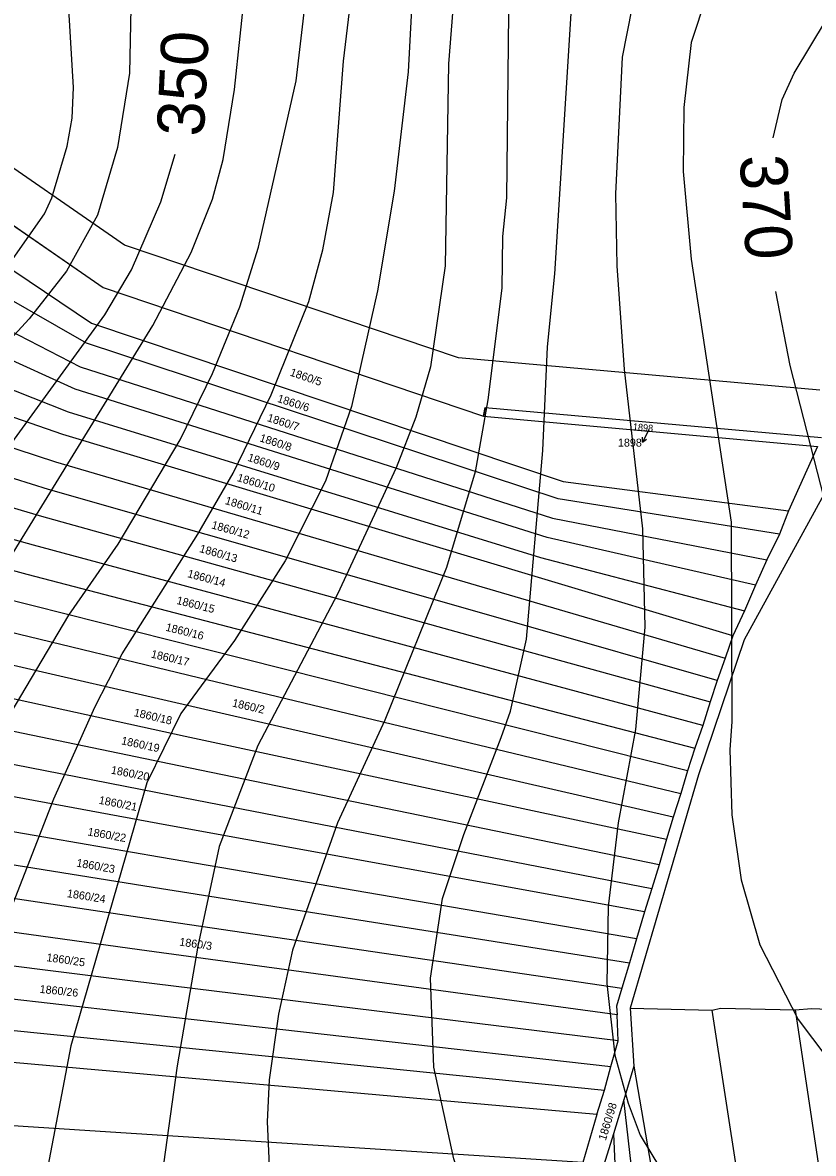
# Model space of a CAD drawing. Extents: x -555860 to -552701, y -1187050 to -1182291.
# Drawn here: x -554071.5 to -553903.7, y -1182986.4 to -1182746.3 of the extents above; entities that cross this region are included whole.
import ezdxf

# ---------------------------------------------------------------- set-up
doc = ezdxf.new("R2010")
doc.units = 0
for name, color, linetype in [('LEG_2b', 7, 'Continuous'), ('Level 16', 7, 'Continuous'), ('Level 28', 7, 'Continuous'), ('Level 30', 7, 'Continuous'), ('Level 40', 7, 'Continuous'), ('Level 41', 7, 'Continuous'), ('navrh_BV', 7, 'Continuous')]:
    doc.layers.add(name, color=color, linetype=linetype)

msp = doc.modelspace()

# ---------------------------------------------------------------- linework, layer by layer
at = {"layer": 'Level 16'}
for p, q in [((-553938.61, -1182832.7), (-553939.98, -1182835.37)), ((-553939.98, -1182835.37), (-553939.97, -1182834.25)), ((-553939.98, -1182835.37), (-553939.08, -1182834.71))]:
    msp.add_line(p, q, dxfattribs=at)
at = {"layer": 'Level 28'}
msp.add_lwpolyline([(-554351.46, -1182662.7), (-554304.41, -1182682.05), (-554270.07, -1182696.11), (-554260.59, -1182699.84), (-554257.43, -1182701.08), (-554254.15, -1182702.37), (-554224.4, -1182714.16), (-554194.54, -1182725.99), (-554136.89, -1182745.57), (-554133.74, -1182747.74), (-554103.65, -1182768.52), (-554085.58, -1182781.01), (-554058.14, -1182799.96), (-554054.44, -1182802.51), (-553973.7, -1182829.83), (-553973.35, -1182828.01), (-553901.96, -1182834.34)], dxfattribs=at)
at = {"layer": 'Level 30'}
for points in [[(-553902.28, -1182824.27), (-553979.04, -1182817.47), (-554049.91, -1182793.49), (-554052.46, -1182791.73), (-554079.9, -1182772.78), (-554097.97, -1182760.29), (-554128.06, -1182739.51), (-554132.36, -1182736.55), (-554191.09, -1182716.6), (-554220.72, -1182704.86), (-554250.48, -1182693.07), (-554253.77, -1182691.77), (-554256.93, -1182690.53), (-554266.34, -1182686.83), (-554300.61, -1182672.8), (-554348.3, -1182653.19)], [(-554351.46, -1182662.7), (-554304.41, -1182682.05), (-554270.07, -1182696.11), (-554260.59, -1182699.84), (-554257.43, -1182701.08), (-554254.15, -1182702.37), (-554224.4, -1182714.16), (-554194.54, -1182725.99), (-554136.89, -1182745.57), (-554133.74, -1182747.74), (-554103.65, -1182768.52), (-554085.58, -1182781.01), (-554058.14, -1182799.96), (-554054.44, -1182802.51), (-553973.7, -1182829.83), (-553973.35, -1182828.01), (-553901.96, -1182834.34)]]:
    msp.add_lwpolyline(points, dxfattribs=at)
at = {"layer": 'Level 40'}
for points in [[(-553899.56, -1182620.78), (-553909.72, -1182621.91), (-553914.8, -1182624.02), (-553919.31, -1182628.12), (-553922.84, -1182632.21), (-553933.99, -1182648.16), (-553943.3, -1182659.73), (-553957.84, -1182676.38), (-553962.35, -1182682.59), (-553966.31, -1182689.22), (-553971.81, -1182701.36), (-553976.89, -1182717.44), (-553979.43, -1182733.53), (-553981.12, -1182754.98), (-553981.83, -1182797.88), (-553984.93, -1182819.33), (-553988.04, -1182830.05), (-553992.27, -1182840.78), (-554004.69, -1182867.59), (-554021.62, -1182899.77), (-554029.81, -1182921.22), (-554034.32, -1182942.38), (-554038.7, -1182967.78), (-554042.37, -1182993.75)], [(-553912.21, -1182770.71), (-553910.28, -1182762.6), (-553907.74, -1182756.96), (-553897.58, -1182740.02), (-553891.8, -1182728.73), (-553889.96, -1182723.09), (-553887.98, -1182711.8), (-553885.02, -1182700.51), (-553882.76, -1182694.87), (-553877.54, -1182684.56)], [(-554193.22, -1183139.95), (-554194.07, -1183125.55), (-554193.93, -1183115.96), (-554192.94, -1183106.36), (-554190.54, -1183096.76), (-554175.58, -1183048.78), (-554168.67, -1183020), (-554157.38, -1182976.82), (-554152.3, -1182962.42), (-554146.37, -1182948.03), (-554135.65, -1182927.99), (-554112.08, -1182892.71), (-554099.52, -1182872.67), (-554081.03, -1182845.29), (-554054.08, -1182808.32), (-554048.44, -1182798.73), (-554042.22, -1182784.33), (-554039.19, -1182774.22)], [(-553895.61, -1182869.85), (-553908.59, -1182819.05), (-553911.62, -1182803.37)]]:
    msp.add_lwpolyline(points, dxfattribs=at)
at = {"layer": 'Level 41'}
for points in [[(-554129.01, -1182954.8), (-554122.38, -1182937.87), (-554116.03, -1182924.32), (-554111.37, -1182915.85), (-554077.79, -1182865.61), (-554043.92, -1182810.58), (-554035.73, -1182795.06), (-554031.22, -1182783.77), (-554028.96, -1182775.3), (-554026.56, -1182760.46), (-554024.16, -1182737.76), (-554022.47, -1182712.08), (-554022.33, -1182694.58), (-554020.92, -1182677.37), (-554018.66, -1182667.49), (-554016.68, -1182663.54), (-554010.47, -1182655.64), (-553985.35, -1182632.07), (-553956.43, -1182595.94), (-553951.35, -1182591.43), (-553947.68, -1182589.31), (-553941.89, -1182587.62), (-553933.99, -1182586.63), (-553889.11, -1182589.03)], [(-554056.2, -1182891.58), (-554050.41, -1182880.29), (-554034.32, -1182854.89), (-554026.84, -1182841.91), (-554018.8, -1182825.26), (-554010.76, -1182805.5), (-554007.79, -1182794.49), (-554005.54, -1182782.36), (-554003.42, -1182754.42), (-554000.76, -1182731.91), (-553998.62, -1182705.59), (-553996.08, -1182688.66), (-553993.26, -1182680.19), (-553987.9, -1182670.31), (-553982.53, -1182663.26), (-553972.37, -1182654.51), (-553955.58, -1182636.73), (-553940.34, -1182615.28), (-553935.26, -1182610.2), (-553928.91, -1182606.24), (-553917.34, -1182604.13), (-553878.95, -1182603.7)], [(-553887.42, -1182611.04), (-553907.18, -1182611.75), (-553915.65, -1182612.74), (-553920.72, -1182614.29), (-553925.24, -1182617.53), (-553930.74, -1182622.75), (-553945, -1182643.36), (-553952.05, -1182651.97), (-553973.08, -1182673.42), (-553977.88, -1182679.06), (-553982.53, -1182687.53), (-553985.5, -1182697.41), (-553987.19, -1182710.11), (-553989.73, -1182756.68), (-553992.69, -1182782.07), (-553996.22, -1182803.24), (-554001.72, -1182827.8), (-554007.23, -1182843.6), (-554015.84, -1182860.54), (-554026.56, -1182877.47), (-554037.99, -1182892.99), (-554045.19, -1182907.67), (-554061.28, -1182963.55), (-554068.76, -1183002.5)], [(-553897.58, -1182631.36), (-553905.48, -1182634.75), (-553908.87, -1182637.01), (-553917.48, -1182644.34), (-553943.02, -1182674.54), (-553952.05, -1182686.4), (-553955.86, -1182692.32), (-553961.51, -1182704.18), (-553965.6, -1182719.98), (-553968.42, -1182744.26), (-553968.84, -1182783.49), (-553969.69, -1182791.67), (-553969.83, -1182802.68), (-553972.8, -1182826.39), (-553975.48, -1182841.63), (-553981.55, -1182861.95), (-553994.67, -1182894.4), (-554004.69, -1182916.14), (-554014.28, -1182943.23), (-554017.25, -1182956.78), (-554019.22, -1182970.75), (-554019.65, -1182979.64), (-554018.94, -1182995.16)], [(-553976.61, -1182997.7), (-553979.99, -1182987.54), (-553984.23, -1182968.07), (-553984.93, -1182949.16), (-553982.39, -1182932.22), (-553977.88, -1182918.68), (-553969.97, -1182898.07), (-553968, -1182892.43), (-553964.61, -1182877.19), (-553961.08, -1182837.11), (-553960.1, -1182815.09), (-553958.54, -1182799.57), (-553954.99, -1182742.03), (-553953.89, -1182731.55), (-553948.95, -1182713.78), (-553944.29, -1182701.92), (-553939.07, -1182692.04), (-553917.2, -1182664.39), (-553908.45, -1182654.51), (-553903.65, -1182650.13)], [(-553890.53, -1182660.29), (-553904.21, -1182674.26), (-553919.74, -1182694.3), (-553925.24, -1182702.2), (-553930.89, -1182712.08), (-553938.65, -1182729.86), (-553941.19, -1182737.76), (-553944.29, -1182753.57), (-553945.7, -1182782.64), (-553945.42, -1182797.88), (-553943.87, -1182819.9), (-553939.92, -1182853.76), (-553939.49, -1182874.65), (-553941.47, -1182896.38), (-553945.14, -1182916.14), (-553947.25, -1182933.92), (-553947.54, -1182950.28), (-553945.84, -1182965.53), (-553943.02, -1182975.69), (-553940.48, -1182982.46), (-553936.11, -1182989.66)], [(-553903.08, -1182707.85), (-553910.7, -1182718.43), (-553919.31, -1182728.73), (-553926.37, -1182740.59), (-553929.61, -1182750.47), (-553931.17, -1182764.29), (-553931.31, -1182777.84), (-553929.61, -1182796.47), (-553921.15, -1182852.35), (-553921.01, -1182894.69), (-553921.43, -1182900.61), (-553921.01, -1182914.44), (-553919.03, -1182928.27), (-553915.08, -1182942.1), (-553906.9, -1182957.91), (-553897.58, -1182970.32)], [(-554214.1, -1183007.58), (-554197.45, -1182977.95), (-554179.39, -1182940.41), (-554175.44, -1182930.53), (-554165.7, -1182910.77), (-554159.78, -1182902.87), (-554144.68, -1182888.48), (-554134.23, -1182876.76), (-554125.06, -1182864.2), (-554113.49, -1182842.19), (-554103.61, -1182826.95), (-554096.84, -1182818.48), (-554082.02, -1182805.22), (-554073.55, -1182796.33), (-554066.92, -1182786.87), (-554065.37, -1182783.49), (-554062.12, -1182772.48), (-554060.99, -1182766.55), (-554060.71, -1182760.06), (-554062.41, -1182731.41)], [(-554048.57, -1182743.13), (-554048.86, -1182756.96), (-554051.4, -1182772.76), (-554055.63, -1182787.16), (-554062.26, -1182799.01), (-554070.17, -1182809.17), (-554082.16, -1182822.15), (-554090.49, -1182832.31), (-554097.68, -1182842.47), (-554103.75, -1182852.63), (-554112.92, -1182866.18), (-554144.39, -1182908.52), (-554153.99, -1182922.34), (-554166.41, -1182946.05), (-554183.91, -1182989.52)], [(-554038.13, -1182834.85), (-554031.22, -1182820.74), (-554025.43, -1182806.63), (-554021.48, -1182793.93), (-554013.44, -1182758.65), (-554011.46, -1182741.72)], [(-554115.75, -1182999.39), (-554111.94, -1182977.38), (-554108.27, -1182963.83), (-554104.6, -1182953.67), (-554081.03, -1182904.56), (-554061.7, -1182872.11), (-554051.26, -1182857.01), (-554038.13, -1182834.85)], [(-554092.04, -1182994.59), (-554083.01, -1182959.6), (-554076.09, -1182939.84), (-554064.95, -1182911.05), (-554056.2, -1182891.58)]]:
    msp.add_lwpolyline(points, dxfattribs=at)
at = {"layer": 'navrh_BV'}
for p, q in [((-554085.58, -1182781.01), (-554058.14, -1182799.96)), ((-554089.43, -1182788.23), (-554056.95, -1182810.05)), ((-554058, -1182814.33), (-554092.75, -1182794.46)), ((-554095.99, -1182800.56), (-554059.33, -1182819.32)), ((-554058.14, -1182799.96), (-554054.44, -1182802.51)), ((-554054.44, -1182802.51), (-553973.7, -1182829.83)), ((-554060.41, -1182824.07), (-554099.16, -1182806.51)), ((-554056.95, -1182810.05), (-553956.8, -1182843.71)), ((-554102.5, -1182812.78), (-554061.85, -1182828.92)), ((-553957.85, -1182847.36), (-554058, -1182814.33)), ((-554063.02, -1182833.73), (-554105.78, -1182818.94)), ((-554059.33, -1182819.32), (-553959.08, -1182851.48)), ((-554108.98, -1182824.94), (-554064.54, -1182839.55)), ((-553960.22, -1182855.59), (-554060.41, -1182824.07)), ((-554061.85, -1182828.92), (-553961.58, -1182859.8)), ((-553973.35, -1182828.01), (-553973.7, -1182829.83)), ((-553973.7, -1182829.83), (-553902.78, -1182836.25)), ((-553973.35, -1182828.01), (-553901.96, -1182834.34)), ((-554066.05, -1182845.36), (-554112.18, -1182830.94)), ((-553962.74, -1182863.85), (-554063.02, -1182833.73)), ((-554115.38, -1182836.94), (-554067.56, -1182851.09)), ((-553902.78, -1182836.25), (-553908.99, -1182849.95)), ((-554064.54, -1182839.55), (-553922.44, -1182881.21)), ((-553897.89, -1182839.91), (-553918.37, -1182877.29)), ((-554069.22, -1182857.23), (-554118.76, -1182843.3)), ((-553956.8, -1182843.71), (-553908.99, -1182849.95)), ((-553965.66, -1182874.04), (-554066.05, -1182845.36)), ((-553910.89, -1182854.89), (-553957.85, -1182847.36)), ((-554122.11, -1182849.59), (-554070.66, -1182863.36)), ((-554067.56, -1182851.09), (-553967.14, -1182878.99)), ((-553959.08, -1182851.48), (-553913.54, -1182860.34)), ((-553908.99, -1182849.95), (-553910.89, -1182854.89)), ((-554033.13, -1182879.21), (-554125.47, -1182855.88)), ((-553915.97, -1182865.71), (-553960.22, -1182855.59)), ((-553910.89, -1182854.89), (-553913.54, -1182860.34)), ((-553968.68, -1182884.34), (-554069.22, -1182857.23)), ((-553961.58, -1182859.8), (-553918.33, -1182871.19)), ((-553913.54, -1182860.34), (-553915.97, -1182865.71)), ((-554128.92, -1182862.36), (-554034.18, -1182885.3)), ((-554070.66, -1182863.36), (-553970.26, -1182889.53)), ((-553920.76, -1182876.47), (-553962.74, -1182863.85)), ((-553915.97, -1182865.71), (-553918.33, -1182871.19)), ((-554035.62, -1182891.48), (-554132.55, -1182869.18)), ((-553918.33, -1182871.19), (-553920.76, -1182876.47)), ((-553924.12, -1182885.94), (-553965.66, -1182874.04)), ((-554136.23, -1182876.09), (-554037.05, -1182897.75)), ((-553918.37, -1182877.29), (-553928.07, -1182906)), ((-553920.76, -1182876.47), (-553922.44, -1182881.21)), ((-553930.39, -1182905.16), (-554033.13, -1182879.21)), ((-553967.14, -1182878.99), (-553925.56, -1182890.51)), ((-554038.4, -1182904.04), (-554139.94, -1182883.05)), ((-553922.44, -1182881.21), (-553924.12, -1182885.94)), ((-554034.18, -1182885.3), (-553931.82, -1182909.92)), ((-553927.18, -1182895.5), (-553968.68, -1182884.34)), ((-553924.12, -1182885.94), (-553925.56, -1182890.51)), ((-554143.66, -1182890.03), (-554039.67, -1182910.38)), ((-553970.26, -1182889.53), (-553928.85, -1182900.32)), ((-553933.41, -1182914.95), (-554035.62, -1182891.48)), ((-553925.56, -1182890.51), (-553927.18, -1182895.5)), ((-554040.95, -1182916.64), (-554147.38, -1182897.03)), ((-553927.18, -1182895.5), (-553928.85, -1182900.32)), ((-554037.05, -1182897.75), (-553934.84, -1182919.64)), ((-553928.85, -1182900.32), (-553930.39, -1182905.16)), ((-554042.47, -1182923.44), (-554151.42, -1182904.61)), ((-553936.42, -1182925.09), (-554038.4, -1182904.04)), ((-553928.07, -1182906), (-553942.54, -1182955.5)), ((-553930.39, -1182905.16), (-553931.82, -1182909.92)), ((-554039.67, -1182910.38), (-553937.99, -1182930.12)), ((-553931.82, -1182909.92), (-553933.41, -1182914.95)), ((-554152.93, -1182912.33), (-554043.84, -1182929.84)), ((-553939.55, -1182935.07), (-554040.95, -1182916.64)), ((-553933.41, -1182914.95), (-553934.84, -1182919.64)), ((-554153.71, -1182920.22), (-554045.24, -1182936.38)), ((-553934.84, -1182919.64), (-553936.42, -1182925.09)), ((-553941.22, -1182940.77), (-554042.47, -1182923.44)), ((-553936.42, -1182925.09), (-553937.99, -1182930.12)), ((-554046.75, -1182943.13), (-554154.52, -1182928.3)), ((-554043.84, -1182929.84), (-553942.73, -1182945.91)), ((-553937.99, -1182930.12), (-553939.55, -1182935.07)), ((-553939.55, -1182935.07), (-553941.22, -1182940.77)), ((-554048.16, -1182949.79), (-554155.29, -1182936.24)), ((-554045.24, -1182936.38), (-553944.36, -1182951.28)), ((-553941.22, -1182940.77), (-553942.73, -1182945.91)), ((-554155.99, -1182944.17), (-554049.57, -1182956.32)), ((-553945.33, -1182956.91), (-554046.75, -1182943.13)), ((-553942.73, -1182945.91), (-553944.36, -1182951.28)), ((-553945.13, -1182962.46), (-554048.16, -1182949.79)), ((-554156.86, -1182951.8), (-554050.84, -1182962.51)), ((-553944.36, -1182951.28), (-553945.47, -1182955.11)), ((-554049.57, -1182956.32), (-553946.67, -1182967.93)), ((-553945.47, -1182955.11), (-553945.33, -1182956.91)), ((-553945.13, -1182962.46), (-553945.33, -1182956.91)), ((-553942.54, -1182955.5), (-553925.15, -1182955.92)), ((-553942.54, -1182955.5), (-553941.77, -1182967.85)), ((-553925.15, -1182955.92), (-553923.4, -1182955.49)), ((-553913.75, -1183030.55), (-553925.15, -1182955.92)), ((-553923.4, -1182955.49), (-553907.58, -1182955.85)), ((-553907.58, -1182955.85), (-553904.08, -1182955.61)), ((-553907.58, -1182955.85), (-553896.77, -1183027.84)), ((-553904.08, -1182955.61), (-553898.87, -1182955.77)), ((-554052.27, -1182968.96), (-554157.54, -1182959.53)), ((-554050.84, -1182962.51), (-553948.03, -1182972.96)), ((-553946.67, -1182967.93), (-553945.13, -1182962.46)), ((-553949.62, -1182978.09), (-554052.27, -1182968.96)), ((-553948.03, -1182972.96), (-553946.67, -1182967.93)), ((-553941.77, -1182967.85), (-553943.92, -1182975.01)), ((-553941.77, -1182967.85), (-553930.66, -1183033.28)), ((-553949.62, -1182978.09), (-553948.03, -1182972.96)), ((-554055.11, -1182981.71), (-554158.91, -1182975)), ((-553943.92, -1182975.01), (-553946.11, -1182982.23)), ((-553937.04, -1183035.66), (-553943.92, -1182975.01)), ((-553949.62, -1182978.09), (-553952.59, -1182988.32)), ((-553952.59, -1182988.32), (-554055.11, -1182981.71)), ((-553946.11, -1182982.23), (-553948.85, -1182991.03)), ((-553946.11, -1182982.23), (-553943.45, -1183038.02))]:
    msp.add_line(p, q, dxfattribs=at)

# ---------------------------------------------------------------- texts
at = {"layer": 'LEG_2b'}
for s, height, rotation, p in [('1860/5', 1.7, 341, (-554014.93, -1182821.17)), ('1860/6', 1.7, 342, (-554017.61, -1182826.76)), ('1860/7', 1.7, 342, (-554019.76, -1182830.84)), ('1898', 1.445, 355, (-553942.04, -1182832.75)), ('1860/8', 1.7, 342, (-554021.36, -1182835.13)), ('1860/9', 1.7, 342, (-554023.91, -1182839.27)), ('1860/10', 1.7, 343, (-554026.14, -1182843.57)), ('1860/11', 1.7, 343, (-554028.69, -1182848.45)), ('1860/12', 1.7, 344, (-554031.57, -1182853.62)), ('1860/13', 1.7, 344, (-554034.13, -1182858.65)), ('1860/14', 1.7, 345, (-554036.67, -1182863.98)), ('1860/15', 1.7, 346, (-554038.98, -1182869.67)), ('1860/16', 1.7, 346, (-554041.3, -1182875.36)), ('1860/17', 1.7, 347, (-554044.4, -1182881.06)), ('1860/2', 1.7, 347, (-554027.16, -1182891.45)), ('1860/18', 1.7, 347, (-554048.04, -1182893.49)), ('1860/19', 1.7, 348, (-554050.71, -1182899.48)), ('1860/20', 1.7, 349, (-554052.89, -1182905.7)), ('1860/21', 1.7, 349, (-554055.46, -1182912.1)), ('1860/22', 1.7, 350, (-554057.83, -1182918.83)), ('1860/23', 1.7, 350, (-554060.21, -1182925.44)), ('1860/24', 1.7, 351, (-554062.2, -1182931.93)), ('1860/3', 1.7, 352, (-554038.35, -1182942.22)), ('1860/25', 1.7, 352, (-554066.55, -1182945.53)), ('1860/26', 1.7, 354, (-554067.99, -1182952.26)), ('1860/98', 1.7, 73, (-553947.76, -1182983.75))]:
    msp.add_text(s, height=height, rotation=rotation, dxfattribs=at).set_placement(p)
at = {"layer": 'Level 16'}
msp.add_text('1898', height=1.7, dxfattribs=at).set_placement((-553945.16, -1182836.29))
at = {"layer": 'Level 40'}
for s, rotation, p in [('350', 87.307, (-554033.08, -1182770.57)), ('370', 273.5785, (-553919.34, -1182774.59))]:
    msp.add_text(s, height=10, rotation=rotation, dxfattribs=at).set_placement(p)

doc.saveas('drawing.dxf')
